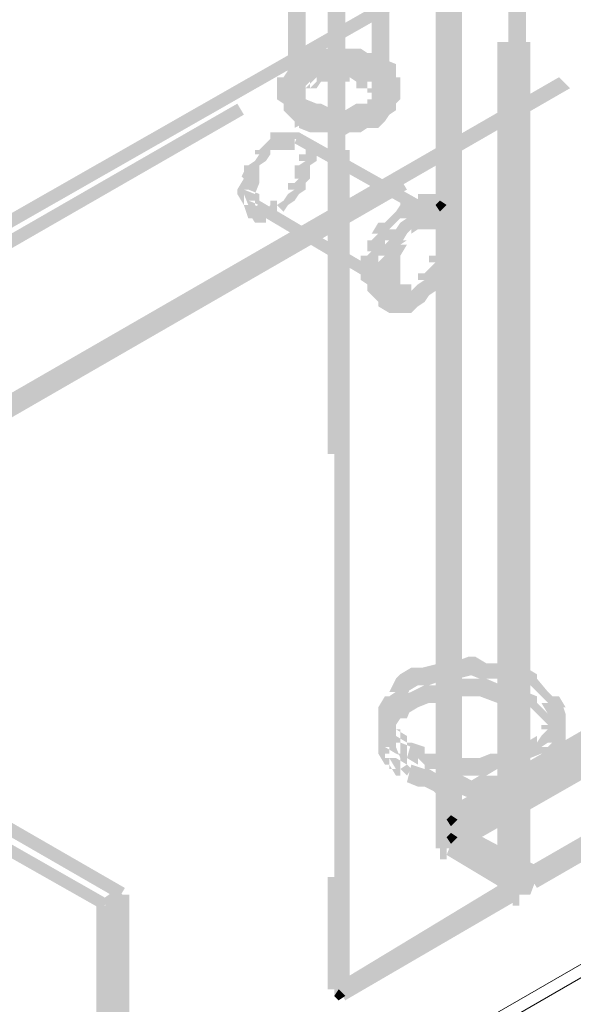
# Model space of a CAD drawing. Header units: millimetres. Extents: x -91 to 1961, y -1152 to 358.
# Tile 262 of 656: x 239.09 to 243.25, y 88.88 to 96.27. Entities that reach past the tile are written whole.
import ezdxf

# ---------------------------------------------------------------- set-up
doc = ezdxf.new("R2010")
doc.units = ezdxf.units.MM
doc.header["$MEASUREMENT"] = 0
doc.layers.get('0').update_dxf_attribs({"linetype": 'CONTINUOUS'})

msp = doc.modelspace()

# ---------------------------------------------------------------- hatches: boundary and pattern name
at = {"true_color": 0xaaaaaa}
h = msp.add_hatch(color=253, dxfattribs=at)
h.paths.add_polyline_path([(241.784, 91.0582), (241.9163, 91.0582), (241.9163, 90.8928), (241.784, 90.8928)])
h.paths.add_polyline_path([(274.6086, 122.2284), (274.741, 122.2284), (274.741, 122.1953), (274.6086, 122.1953)])
h = msp.add_hatch(color=253, dxfattribs=at)
h.paths.add_polyline_path([(267.9576, 110.0846), (262.4483, 106.908), (262.4152, 106.9907), (267.9246, 110.1673)])
h.paths.add_polyline_path([(259.7019, 105.2866), (254.1925, 102.11), (254.1594, 102.1928), (259.6522, 105.3693)])
h.paths.add_polyline_path([(251.4461, 100.5052), (245.9367, 97.3286), (245.8871, 97.461), (251.3964, 100.6376)])
h.paths.add_polyline_path([(243.2234, 95.7569), (237.714, 92.5803), (237.6313, 92.663), (243.1406, 95.8396)])
h = msp.add_hatch(color=253, dxfattribs=at)
h.paths.add_polyline_path([(236.44, 93.3414), (241.9494, 96.4849), (241.9991, 96.4021), (236.4897, 93.2586)])
h.paths.add_polyline_path([(244.7124, 98.0897), (250.2052, 101.2663), (250.2548, 101.1835), (244.7455, 98.007)])
h.paths.add_polyline_path([(252.9682, 102.838), (258.4775, 106.0146), (258.5106, 105.9319), (253.0013, 102.7553)])
h.paths.add_polyline_path([(261.224, 107.6194), (265.4594, 110.0846), (265.509, 110.0019), (261.2736, 107.5367)])
h = msp.add_hatch(color=253, dxfattribs=at)
h.paths.add_polyline_path([(265.509, 109.8695), (259.9997, 106.6433), (259.95, 106.726), (265.4594, 109.9522)])
h.paths.add_polyline_path([(257.2367, 105.0881), (251.7439, 101.9115), (251.6942, 101.9942), (257.2036, 105.1708)])
h.paths.add_polyline_path([(248.9809, 100.2901), (243.5212, 97.1136), (243.4384, 97.1963), (248.9478, 100.3729)])
h.paths.add_polyline_path([(240.7747, 95.5584), (236.4897, 93.0932), (236.44, 93.1759), (240.7251, 95.6411)])
h = msp.add_hatch(color=253, dxfattribs=at)
h.paths.add_polyline_path([(236.44, 91.902), (241.9494, 95.0786), (241.9991, 94.9958), (236.4897, 91.8193)])
h.paths.add_polyline_path([(244.7124, 96.6503), (250.2052, 99.8269), (250.2548, 99.7442), (244.7455, 96.5676)])
h.paths.add_polyline_path([(252.9682, 101.4317), (258.4279, 104.6083), (258.5106, 104.5256), (253.0013, 101.349)])
h.paths.add_polyline_path([(261.1909, 106.18), (266.6837, 109.3566), (266.7664, 109.2739), (261.2736, 106.0973)])
h = msp.add_hatch(color=253, dxfattribs=at)
h.paths.add_polyline_path([(242.2969, 90.3468), (247.8062, 93.5234), (247.8393, 93.4406), (242.3299, 90.2641)])
h.paths.add_polyline_path([(250.5526, 95.0786), (256.062, 98.2551), (256.0951, 98.1724), (250.6023, 94.9958)])
h.paths.add_polyline_path([(258.8084, 99.8765), (264.3178, 103.0531), (264.3675, 102.9207), (258.8581, 99.7442)])
h.paths.add_polyline_path([(267.0311, 104.6083), (272.16, 107.5863), (272.1931, 107.4871), (267.1139, 104.5256)])
h = msp.add_hatch(color=253, dxfattribs=at)
h.paths.add_polyline_path([(272.2758, 107.2885), (266.7664, 104.112), (266.7333, 104.1947), (272.2427, 107.3713)])
h.paths.add_polyline_path([(264.02, 102.4906), (258.5106, 99.314), (258.4775, 99.4133), (263.9704, 102.5898)])
h.paths.add_polyline_path([(255.7642, 97.7588), (250.2548, 94.5822), (250.2052, 94.6649), (255.7146, 97.8415)])
h.paths.add_polyline_path([(247.5084, 92.9608), (242.4127, 90.049), (242.3796, 90.1317), (247.4588, 93.0601)])
h = msp.add_hatch(color=253, dxfattribs=at)
h.paths.add_polyline_path([(272.8383, 107.0238), (267.3289, 103.8472), (267.2793, 103.93), (272.7887, 107.1065)])
h.paths.add_polyline_path([(264.566, 102.2424), (259.0732, 99.0658), (259.0235, 99.1485), (264.5329, 102.3251)])
h.paths.add_polyline_path([(256.3102, 97.4941), (250.8008, 94.3175), (250.7677, 94.4002), (256.2771, 97.5768)])
h.paths.add_polyline_path([(248.0544, 92.7623), (242.9752, 89.8339), (242.9256, 89.9166), (248.0048, 92.845)])
h = msp.add_hatch(color=253, dxfattribs=at)
h.paths.add_polyline_path([(242.9256, 89.8339), (248.4349, 93.0105), (248.4846, 92.9278), (242.9752, 89.7512)])
h.paths.add_polyline_path([(251.1813, 94.5822), (256.6907, 97.7588), (256.7404, 97.6761), (251.231, 94.4995)])
h.paths.add_polyline_path([(259.4537, 99.3636), (264.9465, 102.5402), (264.9962, 102.4079), (259.4868, 99.2313)])
h.paths.add_polyline_path([(267.6598, 104.112), (272.7887, 107.0734), (272.8383, 106.9907), (267.7426, 104.0292)])
h = msp.add_hatch(color=253, dxfattribs=at)
h.paths.add_polyline_path([(242.2141, 90.0821), (242.2141, 96.4352), (242.3299, 96.4352), (242.3299, 90.0821)])
h.paths.add_polyline_path([(242.2141, 99.6118), (242.2141, 100.5052), (242.3299, 100.5052), (242.3299, 99.6118)])
h = msp.add_hatch(color=253, dxfattribs=at)
h.paths.add_polyline_path([(242.2969, 90.0821), (242.2969, 96.4352), (242.4127, 96.4352), (242.4127, 90.0821)])
h.paths.add_polyline_path([(242.2969, 99.6118), (242.2969, 100.5052), (242.4127, 100.5052), (242.4127, 99.6118)])
h = msp.add_hatch(color=253, dxfattribs=at)
h.paths.add_polyline_path([(242.2472, 90.049), (242.2472, 96.4021), (242.3796, 96.4021), (242.3796, 90.049)])
h.paths.add_polyline_path([(242.2472, 99.5787), (242.2472, 100.4225), (242.3796, 100.4225), (242.3796, 99.5787)])
h = msp.add_hatch(color=253, dxfattribs=at)
h.paths.add_polyline_path([(242.4127, 100.4721), (242.4127, 94.119), (242.2969, 94.119), (242.2969, 100.4721)])
h.paths.add_polyline_path([(242.4127, 90.9424), (242.4127, 90.0821), (242.2969, 90.0821), (242.2969, 90.9424)])
h = msp.add_hatch(color=253, dxfattribs=at)
h.paths.add_polyline_path([(242.6774, 89.7512), (242.6774, 96.1043), (242.7932, 96.1043), (242.7932, 89.7512)])
h.paths.add_polyline_path([(242.6774, 99.2809), (242.6774, 100.1247), (242.7932, 100.1247), (242.7932, 99.2809)])
h = msp.add_hatch(color=253, dxfattribs=at)
h.paths.add_polyline_path([(242.7105, 89.7512), (242.7105, 96.1043), (242.8428, 96.1043), (242.8428, 89.7512)])
h.paths.add_polyline_path([(242.7105, 99.2809), (242.7105, 100.1743), (242.8428, 100.1743), (242.8428, 99.2809)])
h = msp.add_hatch(color=253, dxfattribs=at)
h.paths.add_polyline_path([(242.7932, 89.7512), (242.7932, 96.1043), (242.9256, 96.1043), (242.9256, 89.7512)])
h.paths.add_polyline_path([(242.7932, 99.2809), (242.7932, 100.1743), (242.9256, 100.1743), (242.9256, 99.2809)])
h = msp.add_hatch(color=253, dxfattribs=at)
h.paths.add_polyline_path([(242.8925, 100.0751), (242.8925, 93.7219), (242.7601, 93.7219), (242.7601, 100.0751)])
h.paths.add_polyline_path([(242.8925, 90.5453), (242.8925, 89.7015), (242.7601, 89.7015), (242.7601, 90.5453)])
h = msp.add_hatch(color=253, dxfattribs=at)
h.paths.add_polyline_path([(241.5358, 99.3636), (241.5358, 93.0105), (241.4034, 93.0105), (241.4034, 99.3636)])
h.paths.add_polyline_path([(241.5358, 89.8339), (241.5358, 88.9901), (241.4034, 88.9901), (241.4034, 89.8339)])
h = msp.add_hatch(color=253, dxfattribs=at)
h.paths.add_polyline_path([(241.4531, 88.9405), (241.4531, 95.2936), (241.5689, 95.2936), (241.5689, 88.9405)])
h.paths.add_polyline_path([(241.4531, 98.4702), (241.4531, 99.314), (241.5689, 99.314), (241.5689, 98.4702)])
for points in [[(241.1056, 96.9481), (241.1056, 95.7238), (241.238, 95.7238), (241.238, 96.9481)], [(241.7343, 96.9481), (241.7343, 95.7238), (241.8667, 95.7238), (241.8667, 96.9481)], [(241.0229, 95.8065), (241.0229, 95.7238), (241.1553, 95.7238), (241.1553, 95.8065)], [(241.1553, 95.8065), (241.1553, 95.7569), (241.1056, 95.7569), (241.1553, 95.7238), (241.1884, 95.7238), (241.1884, 95.6742), (241.1553, 95.6742), (241.1884, 95.6411), (241.1553, 95.6742), (241.1884, 95.6742), (241.238, 95.6742), (241.3207, 95.6411), (241.2711, 95.6411), (241.3207, 95.6411), (241.3538, 95.6411), (241.4531, 95.5914), (241.4034, 95.5914), (241.4531, 95.5914), (241.5358, 95.5914), (241.6185, 95.6411), (241.6516, 95.6411), (241.6516, 95.5914), (241.7012, 95.6411), (241.7012, 95.6742), (241.784, 95.6742), (241.784, 95.6411), (241.8336, 95.6742), (241.784, 95.6742), (241.784, 95.7238), (241.8336, 95.7238), (241.8667, 95.7569), (241.8336, 95.7569), (241.8336, 95.8065), (241.9494, 95.8065), (241.9494, 95.7569), (241.9163, 95.7238), (241.8667, 95.6742), (241.9163, 95.7238), (241.9163, 95.6742), (241.8667, 95.6411), (241.8336, 95.5914), (241.784, 95.5584), (241.7012, 95.5584), (241.7343, 95.5914), (241.7012, 95.5584), (241.6516, 95.5087), (241.6185, 95.5087), (241.6516, 95.5087), (241.5689, 95.4591), (241.5358, 95.4591), (241.4531, 95.4591), (241.4034, 95.4591), (241.4034, 95.4756), (241.3207, 95.5087), (241.2711, 95.5087), (241.1884, 95.5584), (241.1553, 95.5584), (241.1553, 95.5914), (241.1056, 95.6411), (241.0726, 95.6742), (241.0726, 95.7238), (241.1056, 95.6742), (241.0726, 95.7238), (241.0229, 95.7569), (241.0229, 95.8065)], [(241.8336, 95.8065), (241.8336, 95.7238), (241.9494, 95.7238), (241.9494, 95.8065)], [(241.1553, 95.7238), (241.1553, 95.6742), (241.1056, 95.6742), (241.1553, 95.6411), (241.1884, 95.6411), (241.1884, 95.5914), (241.1553, 95.5914), (241.1884, 95.5584), (241.1553, 95.5914), (241.1884, 95.5914), (241.238, 95.5914), (241.3207, 95.5584), (241.2711, 95.5584), (241.3207, 95.5584), (241.4034, 95.5584), (241.4531, 95.5087), (241.4862, 95.4591), (241.4531, 95.5087), (241.5358, 95.5584), (241.6185, 95.5584), (241.6516, 95.5584), (241.6516, 95.5087), (241.7012, 95.5584), (241.7012, 95.5914), (241.784, 95.5914), (241.784, 95.5584), (241.8336, 95.5914), (241.784, 95.5914), (241.784, 95.6411), (241.8336, 95.6411), (241.8667, 95.6742), (241.8336, 95.6742), (241.8336, 95.7238), (241.9494, 95.7238), (241.9494, 95.6742), (241.9163, 95.6411), (241.8667, 95.5914), (241.9163, 95.6411), (241.9163, 95.5914), (241.8667, 95.5584), (241.8336, 95.5087), (241.784, 95.4591), (241.7012, 95.4591), (241.7343, 95.5087), (241.7012, 95.4591), (241.6516, 95.426), (241.6185, 95.426), (241.5358, 95.426), (241.5689, 95.426), (241.4862, 95.3764), (241.4531, 95.426), (241.4034, 95.4591), (241.4034, 95.426), (241.3207, 95.426), (241.2711, 95.426), (241.1884, 95.4591), (241.1884, 95.4756), (241.1553, 95.4591), (241.1553, 95.5087), (241.1056, 95.5584), (241.0726, 95.5914), (241.0726, 95.6411), (241.1056, 95.5914), (241.0726, 95.6411), (241.0229, 95.6742), (241.0229, 95.7238)], [(242.2141, 94.7477), (241.1553, 95.3433), (241.1884, 95.426), (242.2472, 94.8304)], [(242.2141, 94.8304), (242.1645, 94.8304), (242.1314, 94.8304), (242.0818, 94.8304), (242.1314, 94.88), (242.0818, 94.8304), (242.0321, 94.7808), (241.9494, 94.7808), (241.9991, 94.8304), (241.9494, 94.7808), (241.9163, 94.7477), (241.8667, 94.698), (241.9163, 94.698), (241.8667, 94.6153), (241.8336, 94.6153), (241.784, 94.5822), (241.8336, 94.6153), (241.8336, 94.5326), (241.784, 94.4995), (241.7343, 94.4499), (241.784, 94.4995), (241.784, 94.4002), (241.784, 94.3671), (241.784, 94.3175), (241.7343, 94.3175), (241.784, 94.2844), (241.8336, 94.2844), (241.8336, 94.2348), (241.784, 94.2348), (241.8336, 94.2017), (241.784, 94.1521), (241.7343, 94.2017), (241.7012, 94.2348), (241.7012, 94.2844), (241.7343, 94.2348), (241.7012, 94.2844), (241.6516, 94.3175), (241.6516, 94.3671), (241.6516, 94.4002), (241.6516, 94.4995), (241.7012, 94.4995), (241.7343, 94.5326), (241.7012, 94.5326), (241.7012, 94.6153), (241.7343, 94.6153), (241.784, 94.6649), (241.7343, 94.6649), (241.784, 94.7477), (241.8336, 94.7477), (241.8667, 94.7808), (241.9163, 94.8304), (241.9494, 94.88), (241.9494, 94.9131), (242.0321, 94.9131), (242.0321, 94.88), (242.0818, 94.9131), (242.0818, 94.9627), (242.1314, 94.9627), (242.1645, 94.9627), (242.2141, 94.9627)], [(241.9163, 94.2017), (240.8575, 94.8304), (240.8906, 94.9131), (241.9494, 94.2844)], [(242.2472, 94.7808), (242.2141, 94.7808), (242.1645, 94.7808), (242.1314, 94.7808), (242.1645, 94.8304), (242.1314, 94.7808), (242.0818, 94.7477), (242.0321, 94.7477), (242.0818, 94.7808), (242.0321, 94.7477), (241.9991, 94.698), (241.9494, 94.6649), (241.9991, 94.6649), (241.9494, 94.5822), (241.9163, 94.5822), (241.8667, 94.5326), (241.9163, 94.5822), (241.9163, 94.4995), (241.8667, 94.4499), (241.8336, 94.4002), (241.8667, 94.4499), (241.8667, 94.3671), (241.8667, 94.3175), (241.8667, 94.2844), (241.8336, 94.2844), (241.8667, 94.2348), (241.9163, 94.2348), (241.9163, 94.2017), (241.8667, 94.2017), (241.9163, 94.1521), (241.8667, 94.119), (241.8336, 94.1521), (241.784, 94.2017), (241.784, 94.2348), (241.8336, 94.2017), (241.784, 94.2348), (241.7343, 94.2844), (241.7343, 94.3175), (241.7343, 94.3671), (241.7343, 94.4499), (241.784, 94.4499), (241.8336, 94.4995), (241.784, 94.4995), (241.784, 94.5822), (241.8336, 94.5822), (241.8667, 94.6153), (241.8336, 94.6153), (241.8667, 94.698), (241.9163, 94.698), (241.9494, 94.7477), (241.9991, 94.7808), (242.0321, 94.8304), (242.0321, 94.88), (242.0818, 94.88), (242.0818, 94.8304), (242.1314, 94.88), (242.1314, 94.9131), (242.1645, 94.9131), (242.2141, 94.9131), (242.2472, 94.9131)], [(242.2472, 94.9131), (242.2969, 94.88), (242.2472, 94.8304), (242.2141, 94.88)], [(241.8336, 94.2348), (241.9163, 94.2017), (241.8667, 94.0693), (241.784, 94.119)], [(243.0579, 91.0582), (243.0579, 91.1078), (243.0579, 91.0582), (243.0083, 91.1409), (243.0579, 91.1409), (243.0083, 91.1906), (242.9256, 91.2733), (242.9256, 91.2237), (242.8428, 91.2733), (242.7601, 91.2733), (242.6774, 91.3229), (242.545, 91.3229), (242.4623, 91.356), (242.5119, 91.356), (242.3796, 91.3229), (242.3299, 91.3229), (242.2472, 91.3229), (242.2969, 91.3229), (242.1645, 91.2733), (242.1314, 91.2733), (242.0321, 91.2733), (242.0818, 91.2733), (241.9991, 91.2237), (242.0321, 91.2733), (241.9991, 91.1906), (241.9494, 91.1906), (241.9163, 91.1409), (241.9494, 91.1409), (241.9163, 91.0582), (241.9163, 91.1078), (241.9163, 91.0582), (241.784, 91.0582), (241.784, 91.1078), (241.8336, 91.1906), (241.8667, 91.1906), (241.9163, 91.2237), (241.8667, 91.2237), (241.9163, 91.3229), (241.9494, 91.356), (242.0321, 91.4056), (242.1314, 91.4056), (242.1149, 91.4056), (242.2472, 91.4387), (242.3299, 91.4387), (242.4623, 91.4884), (242.5119, 91.4884), (242.5947, 91.4387), (242.545, 91.4387), (242.6774, 91.4387), (242.7105, 91.4387), (242.7932, 91.4056), (242.7601, 91.4056), (242.8428, 91.4056), (242.8925, 91.4056), (242.9752, 91.356), (242.9752, 91.3229), (243.0579, 91.2237), (243.091, 91.1906), (243.1406, 91.1906), (243.1903, 91.1078), (243.1737, 91.1078), (243.1903, 91.0582)], [(244.4477, 91.4056), (242.3796, 90.2144), (242.3299, 90.2971), (244.4146, 91.4884)], [(242.3796, 90.2144), (244.5304, 91.4884), (244.58, 91.4056), (242.4127, 90.1317)], [(243.0579, 90.8928), (243.0579, 90.9755), (243.091, 90.9424), (243.0579, 90.9755), (243.0083, 91.0251), (242.9256, 91.1078), (242.9256, 91.0582), (242.8428, 91.1078), (242.7601, 91.1409), (242.6774, 91.1409), (242.545, 91.1906), (242.4623, 91.1906), (242.3299, 91.1906), (242.3796, 91.1906), (242.2969, 91.1409), (242.2472, 91.1409), (242.1314, 91.1409), (242.1645, 91.1409), (242.0818, 91.1078), (241.9991, 91.0582), (242.0321, 91.1078), (241.9991, 91.0251), (241.9494, 91.0251), (241.9163, 90.9755), (241.8667, 90.9424), (241.9163, 90.9755), (241.9163, 90.8928), (241.784, 90.8928), (241.784, 90.9755), (241.8336, 90.9755), (241.8667, 91.0251), (241.9163, 91.0582), (241.8667, 91.0582), (241.9163, 91.1409), (241.9494, 91.1906), (242.0321, 91.2237), (242.1314, 91.2733), (242.1149, 91.2733), (242.2472, 91.2733), (242.3299, 91.3229), (242.4623, 91.3229), (242.545, 91.3229), (242.5947, 91.3229), (242.7105, 91.2733), (242.6774, 91.2733), (242.7601, 91.2733), (242.7932, 91.2733), (242.8925, 91.2237), (242.9752, 91.1906), (242.9752, 91.1409), (243.0579, 91.0582), (243.091, 91.0251), (243.1406, 90.9755), (243.1903, 90.9755), (243.1903, 90.8928)], [(242.0321, 90.8431), (242.1314, 90.81), (242.1314, 90.7604), (242.1645, 90.7273), (242.1314, 90.7604), (242.2141, 90.7604), (242.2969, 90.7604), (242.3299, 90.7604), (242.4127, 90.7273), (242.3796, 90.7273), (242.4623, 90.7273), (242.545, 90.7273), (242.6278, 90.7604), (242.7105, 90.7604), (242.7601, 90.7604), (242.8428, 90.81), (242.8428, 90.7604), (242.8925, 90.81), (242.8925, 90.8431), (242.9752, 90.8928), (242.9752, 90.8431), (243.0083, 90.8928), (243.0579, 90.9424), (243.0083, 90.9424), (243.0083, 90.9755), (243.0579, 90.9755), (243.091, 91.0251), (243.0579, 91.0251), (243.0579, 91.0582), (243.1903, 91.0582), (243.1903, 91.0251), (243.1406, 90.9755), (243.091, 90.9424), (243.1406, 90.9755), (243.1406, 90.9424), (243.091, 90.8928), (243.0579, 90.8431), (243.0083, 90.81), (243.0083, 90.7604), (242.9256, 90.7273), (242.9256, 90.7604), (242.8925, 90.7273), (242.8925, 90.6777), (242.7932, 90.6446), (242.7601, 90.6446), (242.7105, 90.6446), (242.6278, 90.6446), (242.6774, 90.6446), (242.5947, 90.595), (242.545, 90.595), (242.4623, 90.595), (242.3796, 90.595), (242.2969, 90.6446), (242.2141, 90.6446), (242.1314, 90.6446), (242.1314, 90.6777), (242.0818, 90.7273), (242.0818, 90.6777), (241.9991, 90.7273)], [(242.0321, 90.6777), (242.1314, 90.6446), (242.0818, 90.6446), (242.1314, 90.6446), (242.1645, 90.6446), (242.2472, 90.595), (242.2141, 90.595), (242.2969, 90.595), (242.3796, 90.595), (242.4127, 90.595), (242.5119, 90.5453), (242.4623, 90.5453), (242.545, 90.595), (242.6278, 90.595), (242.7105, 90.595), (242.7105, 90.5453), (242.7601, 90.595), (242.7601, 90.6446), (242.8428, 90.6446), (242.8428, 90.595), (242.8925, 90.6446), (242.8925, 90.6777), (242.9752, 90.7273), (242.9752, 90.6777), (243.0083, 90.7273), (243.0579, 90.7604), (243.0083, 90.7604), (243.0083, 90.81), (243.0579, 90.81), (243.091, 90.8431), (243.0579, 90.8431), (243.0579, 90.8928), (243.1903, 90.8928), (243.1903, 90.8431), (243.1406, 90.81), (243.091, 90.7604), (243.1406, 90.81), (243.1406, 90.7604), (243.091, 90.7273), (243.0579, 90.6777), (243.0083, 90.6446), (243.0083, 90.595), (242.9256, 90.5453), (242.9256, 90.595), (242.8925, 90.5453), (242.8428, 90.5122), (242.7601, 90.5122), (242.7932, 90.5453), (242.7601, 90.5122), (242.7105, 90.4626), (242.6278, 90.4626), (242.545, 90.4626), (242.5947, 90.4626), (242.5119, 90.4295), (242.4623, 90.4295), (242.3796, 90.4626), (242.3796, 90.4791), (242.2969, 90.4626), (242.2141, 90.4626), (242.1976, 90.4791), (242.1314, 90.5122), (242.1149, 90.5122), (242.0818, 90.5122), (241.9991, 90.5453)], [(242.3299, 90.2971), (242.3796, 90.2641), (242.3299, 90.2144), (242.2969, 90.2641)], [(242.3299, 90.2971), (242.3796, 90.2641), (242.3299, 90.2144), (242.2969, 90.2641)], [(242.9256, 89.7843), (242.3796, 90.0821), (242.4127, 90.2144), (242.9752, 89.9166)], [(242.3299, 90.0821), (242.2969, 90.1317), (242.3299, 90.1648), (242.3796, 90.1317)], [(242.2969, 90.1317), (242.2969, 90.0821), (242.4127, 90.0821), (242.4127, 90.1317)], [(242.7105, 89.7512), (242.2969, 89.9993), (242.3299, 90.0821), (242.7601, 89.8339)], [(242.3796, 90.1317), (242.8428, 89.8835), (242.7932, 89.7512), (242.3299, 89.9993)], [(242.4127, 90.1317), (242.9752, 89.8339), (242.9256, 89.7015), (242.3796, 89.9993)], [(242.8925, 89.8835), (242.8925, 89.7843), (243.0083, 89.7843), (243.0083, 89.8835)], [(241.4531, 89.0232), (242.7105, 89.7843), (242.7601, 89.7015), (241.4862, 88.9405)], [(242.7105, 89.7843), (242.7105, 89.6685), (242.7601, 89.6685), (242.7601, 89.7843)], [(239.7159, 89.6685), (239.8317, 89.7512), (239.8813, 89.6685), (239.749, 89.5857)], [(239.7986, 89.7015), (239.7986, 87.2529), (239.9144, 87.2529), (239.9144, 89.7015)], [(242.8428, 89.6685), (241.5358, 88.9074), (241.4862, 88.9901), (242.7932, 89.7512)], [(239.6663, 89.6188), (239.6663, 87.1702), (239.7986, 87.1702), (239.7986, 89.6188)], [(241.4862, 88.9901), (241.5358, 88.9405), (241.4862, 88.9074), (241.4531, 88.9405)]]:
    msp.add_hatch(color=253, dxfattribs=at).paths.add_polyline_path(points)
h = msp.add_hatch(color=253, dxfattribs=at)
h.paths.add_polyline_path([(239.8317, 89.6685), (234.3223, 92.845), (234.372, 92.9278), (239.8813, 89.7512)])
h.paths.add_polyline_path([(231.5759, 94.4002), (228.9122, 95.972), (228.9453, 96.0547), (231.6255, 94.4995)])
h = msp.add_hatch(color=253, dxfattribs=at)
h.paths.add_polyline_path([(241.7343, 95.8892), (241.7012, 95.8892), (241.7012, 95.9389), (241.6516, 95.972), (241.6516, 95.9389), (241.6185, 95.9389), (241.5689, 95.9389), (241.5358, 95.9389), (241.4531, 95.9389), (241.4034, 95.9389), (241.3538, 95.9389), (241.3207, 95.9389), (241.2711, 95.9389), (241.3207, 95.972), (241.2711, 95.9389), (241.238, 95.8892), (241.1884, 95.8892), (241.238, 95.9389), (241.1884, 95.8892), (241.1553, 95.8396), (241.1056, 95.8396), (241.1884, 95.9389), (241.1884, 95.8892), (241.1553, 95.8396), (241.1056, 95.8065), (241.0726, 95.8396), (241.1056, 95.8892), (241.0726, 95.8892), (241.0726, 95.9389), (241.1056, 95.972), (241.1553, 95.972), (241.1553, 95.9389), (241.1884, 95.972), (241.1884, 96.0216), (241.238, 96.0216), (241.238, 95.972), (241.2711, 96.0216), (241.2711, 96.0547), (241.3207, 96.0547), (241.3538, 96.0547), (241.4034, 96.0547), (241.4531, 96.0547), (241.5358, 96.0547), (241.5689, 96.0547), (241.6185, 96.0547), (241.6516, 96.0547), (241.7012, 96.0216), (241.7343, 95.972), (241.7012, 96.0216), (241.7343, 96.0216)])
h.paths.add_polyline_path([(241.1553, 95.8396), (241.1553, 95.8065), (241.0229, 95.8065), (241.0229, 95.8396)])
h = msp.add_hatch(color=253, dxfattribs=at)
h.paths.add_polyline_path([(228.9122, 95.9389), (234.4216, 92.7127), (234.372, 92.6299), (228.8626, 95.8396)])
h.paths.add_polyline_path([(237.168, 91.1409), (239.749, 89.6685), (239.7159, 89.5857), (237.1184, 91.0582)])
h = msp.add_hatch(color=253, dxfattribs=at)
h.paths.add_polyline_path([(241.7343, 95.8065), (241.7012, 95.8065), (241.7012, 95.8396), (241.6516, 95.8892), (241.6516, 95.8396), (241.6185, 95.8396), (241.5689, 95.8396), (241.5358, 95.8396), (241.4531, 95.8396), (241.4034, 95.8396), (241.3538, 95.8396), (241.3207, 95.8396), (241.2711, 95.8396), (241.3207, 95.8892), (241.2711, 95.8396), (241.238, 95.8065), (241.1884, 95.8065), (241.238, 95.8396), (241.1884, 95.8065), (241.1553, 95.7569), (241.1056, 95.7569), (241.1884, 95.8396), (241.1884, 95.8065), (241.1553, 95.7569), (241.1056, 95.7238), (241.0726, 95.7569), (241.1056, 95.8065), (241.0726, 95.8065), (241.0726, 95.8396), (241.1056, 95.8892), (241.1553, 95.8892), (241.1553, 95.8396), (241.1884, 95.8892), (241.1884, 95.9389), (241.238, 95.9389), (241.238, 95.8892), (241.2711, 95.9389), (241.2711, 95.972), (241.3207, 95.972), (241.3538, 95.972), (241.4034, 95.972), (241.4531, 95.972), (241.5358, 95.972), (241.5689, 95.972), (241.6185, 95.972), (241.6516, 95.972), (241.7012, 95.9389), (241.7343, 95.8892), (241.7012, 95.9389), (241.7343, 95.9389)])
h.paths.add_polyline_path([(241.1553, 95.7569), (241.1553, 95.7238), (241.0229, 95.7238), (241.0229, 95.7569)])
h = msp.add_hatch(color=253, dxfattribs=at)
h.paths.add_polyline_path([(241.7012, 95.7569), (241.6516, 95.7569), (241.6185, 95.7569), (241.6185, 95.8065), (241.5689, 95.8396), (241.5689, 95.8065), (241.5358, 95.8065), (241.4862, 95.8065), (241.4531, 95.8065), (241.4034, 95.8065), (241.4034, 95.9389), (241.4531, 95.9389), (241.4862, 95.9389), (241.5358, 95.9389), (241.5689, 95.9389), (241.6185, 95.8892), (241.6516, 95.8396), (241.6185, 95.8892), (241.6516, 95.8892), (241.7012, 95.8892)])
h.paths.add_polyline_path([(241.4034, 95.8065), (241.3538, 95.8065), (241.4034, 95.8396), (241.3538, 95.8065), (241.3207, 95.7569), (241.2711, 95.7569), (241.238, 95.7569), (241.3207, 95.8396), (241.3207, 95.8065), (241.238, 95.7238), (241.1884, 95.7238), (241.2711, 95.8065), (241.2711, 95.7569), (241.1884, 95.6742), (241.1553, 95.6742), (241.238, 95.7569), (241.238, 95.7238), (241.1056, 95.7238), (241.1056, 95.7569), (241.1553, 95.8065), (241.1884, 95.8065), (241.1553, 95.7569), (241.1553, 95.8065), (241.1884, 95.8396), (241.238, 95.8396), (241.1884, 95.8065), (241.1884, 95.8396), (241.238, 95.8892), (241.2711, 95.8892), (241.3207, 95.8892), (241.3207, 95.8396), (241.3538, 95.8892), (241.3538, 95.9389), (241.4034, 95.9389)])
h = msp.add_hatch(color=253, dxfattribs=at)
h.paths.add_polyline_path([(241.8336, 95.8065), (241.8336, 95.8396), (241.9494, 95.8396), (241.9494, 95.8065)])
h.paths.add_polyline_path([(241.8667, 95.7569), (241.8336, 95.7569), (241.784, 95.8396), (241.784, 95.8892), (241.9163, 95.8892), (241.9163, 95.8396), (241.8336, 95.8892), (241.8667, 95.8892)])
h.paths.add_polyline_path([(241.784, 95.8892), (241.784, 95.9389), (241.8336, 95.8396), (241.784, 95.8396), (241.784, 95.972), (241.8336, 95.972), (241.9163, 95.9389), (241.9163, 95.8892)])
h.paths.add_polyline_path([(241.784, 95.8892), (241.7343, 95.9389), (241.784, 95.972), (241.8336, 95.9389)])
h = msp.add_hatch(color=253, dxfattribs=at)
h.paths.add_polyline_path([(241.7343, 95.7238), (241.7343, 95.7569), (241.784, 95.6742), (241.7343, 95.6742), (241.7343, 95.8065), (241.784, 95.8065), (241.8667, 95.7569), (241.8667, 95.7238)])
h.paths.add_polyline_path([(241.7012, 95.7569), (241.7012, 95.8065), (241.8336, 95.8065), (241.8336, 95.7569)])
h.paths.add_polyline_path([(241.7343, 95.7238), (241.7012, 95.7238), (241.7012, 95.8396), (241.7343, 95.8396)])
h.paths.add_polyline_path([(241.6516, 95.8065), (241.6516, 95.8396), (241.784, 95.8396), (241.784, 95.8065)])
h = msp.add_hatch(color=253, dxfattribs=at)
h.paths.add_polyline_path([(241.8336, 95.7238), (241.8336, 95.7569), (241.9494, 95.7569), (241.9494, 95.7238)])
h.paths.add_polyline_path([(241.8667, 95.7238), (241.8336, 95.7569), (241.8667, 95.8065), (241.9163, 95.7569)])
h.paths.add_polyline_path([(241.784, 95.8065), (241.784, 95.8396), (241.8336, 95.7569), (241.784, 95.7569), (241.784, 95.8892), (241.8336, 95.8892), (241.9163, 95.8396), (241.9163, 95.8065)])
h.paths.add_polyline_path([(241.784, 95.8065), (241.7343, 95.8396), (241.784, 95.8892), (241.8336, 95.8396)])
h = msp.add_hatch(color=253, dxfattribs=at)
h.paths.add_polyline_path([(241.238, 95.7238), (241.238, 95.6742), (241.1884, 95.6742), (241.238, 95.6411), (241.1884, 95.5914), (241.1553, 95.6411), (241.1056, 95.6742), (241.1056, 95.7238)])
h.paths.add_polyline_path([(241.238, 95.6411), (241.2711, 95.5914), (241.238, 95.6411), (241.2711, 95.6411), (241.3207, 95.5914), (241.3538, 95.5584), (241.3207, 95.5914), (241.3538, 95.5914), (241.4034, 95.5914), (241.4531, 95.5914), (241.5358, 95.5914), (241.5689, 95.5914), (241.6185, 95.5914), (241.6185, 95.5584), (241.6516, 95.5914), (241.6516, 95.6411), (241.7012, 95.6411), (241.7012, 95.5914), (241.7343, 95.6411), (241.784, 95.5914), (241.7343, 95.5584), (241.7012, 95.5087), (241.6516, 95.5087), (241.7012, 95.5584), (241.6516, 95.5087), (241.6185, 95.4591), (241.5689, 95.4591), (241.5358, 95.4591), (241.4531, 95.4591), (241.4034, 95.4591), (241.3538, 95.4591), (241.3207, 95.4591), (241.3207, 95.5087), (241.2711, 95.5584), (241.2711, 95.5087), (241.238, 95.5087), (241.238, 95.5584), (241.1884, 95.5914)])
h.paths.add_polyline_path([(241.7343, 95.6411), (241.784, 95.6742), (241.7343, 95.6742), (241.7343, 95.7238), (241.8667, 95.7238), (241.8667, 95.6742), (241.8336, 95.6411), (241.784, 95.5914)])
h = msp.add_hatch(color=253, dxfattribs=at)
h.paths.add_polyline_path([(241.1553, 95.2936), (241.1056, 95.2936), (241.1056, 95.426), (241.1553, 95.426)])
h.paths.add_polyline_path([(241.1056, 95.2936), (241.0726, 95.2936), (241.0229, 95.2936), (240.9733, 95.2936), (241.0229, 95.3433), (240.9733, 95.2936), (240.9402, 95.2606), (240.9733, 95.2936), (240.9733, 95.2606), (240.9402, 95.2109), (240.8906, 95.1778), (240.8575, 95.1282), (240.8906, 95.1778), (240.8906, 95.1282), (240.8906, 95.0786), (240.8906, 95.0455), (240.8575, 94.9627), (240.8575, 94.9958), (240.8575, 94.9627), (240.7747, 94.9958), (240.8078, 94.9958), (240.8906, 94.9627), (240.8906, 94.9131), (240.8906, 94.88), (240.8078, 94.9131), (240.8575, 94.9131), (240.8575, 94.7808), (240.8078, 94.7808), (240.7747, 94.88), (240.7747, 94.9131), (240.7747, 94.9627), (240.8078, 94.88), (240.7747, 94.88), (240.7251, 94.9627), (240.7251, 94.9958), (240.7747, 95.0786), (240.7582, 95.0951), (240.7747, 95.1282), (240.7747, 95.1778), (240.8078, 95.1778), (240.8575, 95.2109), (240.8906, 95.2606), (240.8575, 95.2606), (240.8575, 95.2936), (240.8906, 95.2936), (240.9402, 95.3433), (240.9733, 95.3764), (240.9733, 95.426), (241.0229, 95.426), (241.0726, 95.426), (241.1056, 95.426)])
h = msp.add_hatch(color=253, dxfattribs=at)
h.paths.add_polyline_path([(241.1884, 95.2606), (241.1884, 95.2936), (241.3207, 95.2936), (241.3207, 95.2606)])
h.paths.add_polyline_path([(241.238, 95.2109), (241.1884, 95.2109), (241.1884, 95.3433), (241.238, 95.3433)])
h.paths.add_polyline_path([(241.1553, 95.2936), (241.1553, 95.3433), (241.2711, 95.3433), (241.2711, 95.2936)])
h.paths.add_polyline_path([(241.1553, 95.3433), (241.1553, 95.3764), (241.2711, 95.3764), (241.2711, 95.3433)])
h.paths.add_polyline_path([(241.1884, 95.2936), (241.1553, 95.2936), (241.1553, 95.426), (241.1884, 95.426)])
h = msp.add_hatch(color=253, dxfattribs=at)
h.paths.add_polyline_path([(240.9402, 94.88), (240.9402, 94.8304), (240.8575, 94.88), (240.8906, 94.88), (240.9402, 94.88), (240.9402, 94.7477), (240.8906, 94.7477), (240.8575, 94.7477), (240.8078, 94.8304), (240.8078, 94.88)])
h.paths.add_polyline_path([(240.9402, 94.8304), (240.9733, 94.88), (240.9733, 94.9131), (241.0229, 94.9131), (241.0229, 94.7808), (240.9733, 94.7808), (241.0229, 94.8304), (240.9733, 94.7808)])
h.paths.add_polyline_path([(241.0229, 94.88), (241.0726, 94.9131), (241.1056, 94.9627), (241.1553, 94.9131), (241.1056, 94.88), (241.0726, 94.8304)])
h.paths.add_polyline_path([(241.1056, 94.9627), (241.1553, 94.9958), (241.1056, 94.9958), (241.1056, 95.0455), (241.1553, 95.0455), (241.1884, 95.0786), (241.1553, 95.0786), (241.1553, 95.1282), (241.2711, 95.1282), (241.2711, 95.0786), (241.238, 95.0455), (241.1884, 94.9958), (241.238, 95.0455), (241.238, 94.9958), (241.1884, 94.9627), (241.1553, 94.9131)])
h.paths.add_polyline_path([(241.1553, 95.1282), (241.1553, 95.1778), (241.1884, 95.1778), (241.238, 95.2109), (241.1884, 95.2109), (241.1884, 95.2606), (241.3207, 95.2606), (241.3207, 95.2109), (241.2711, 95.1778), (241.238, 95.1282), (241.2711, 95.1778), (241.2711, 95.1282)])
h = msp.add_hatch(color=253, dxfattribs=at)
h.paths.add_polyline_path([(242.2472, 94.698), (242.2472, 94.7477), (242.3796, 94.7477), (242.3796, 94.698)])
h.paths.add_polyline_path([(242.2472, 94.7477), (242.2472, 94.7808), (242.2969, 94.698), (242.2472, 94.698), (242.2472, 94.8304), (242.2969, 94.8304), (242.3796, 94.7808), (242.3796, 94.7477)])
h.paths.add_polyline_path([(242.2141, 94.7808), (242.2141, 94.8304), (242.3299, 94.8304), (242.3299, 94.7808)])
h.paths.add_polyline_path([(242.2141, 94.8304), (242.2141, 94.88), (242.3299, 94.88), (242.3299, 94.8304)])
h.paths.add_polyline_path([(242.2472, 94.7808), (242.2141, 94.7808), (242.2141, 94.9131), (242.2472, 94.9131)])
h.paths.add_polyline_path([(242.1645, 94.88), (242.1645, 94.9131), (242.2969, 94.9131), (242.2969, 94.88)])
h = msp.add_hatch(color=253, dxfattribs=at)
h.paths.add_polyline_path([(242.2969, 94.6649), (242.2969, 94.698), (242.4127, 94.698), (242.4127, 94.6649)])
h.paths.add_polyline_path([(242.2969, 94.698), (242.2969, 94.7477), (242.4127, 94.7477), (242.4127, 94.698)])
h.paths.add_polyline_path([(242.2969, 94.7477), (242.2969, 94.7808), (242.4127, 94.7808), (242.4127, 94.7477)])
h.paths.add_polyline_path([(242.3299, 94.7477), (242.2969, 94.7808), (242.3299, 94.8304), (242.3796, 94.7808)])
h.paths.add_polyline_path([(242.2472, 94.8304), (242.2472, 94.88), (242.2969, 94.7808), (242.2472, 94.7808), (242.2472, 94.9131), (242.2969, 94.9131), (242.3796, 94.88), (242.3796, 94.8304)])
h = msp.add_hatch(color=253, dxfattribs=at)
h.paths.add_polyline_path([(242.2141, 94.698), (242.1645, 94.698), (242.1314, 94.698), (242.0818, 94.698), (242.1314, 94.7477), (242.0818, 94.698), (242.0321, 94.6649), (241.9991, 94.6153), (241.9494, 94.6153), (242.0321, 94.698), (242.0321, 94.6649), (241.9991, 94.6153), (241.9494, 94.5822), (241.9991, 94.5822), (241.9494, 94.4995), (241.9494, 94.5326), (241.9494, 94.4995), (241.9494, 94.4499), (241.9494, 94.4002), (241.9494, 94.3671), (241.9494, 94.3175), (241.9494, 94.2844), (241.8336, 94.2844), (241.8336, 94.3175), (241.8336, 94.3671), (241.8336, 94.4002), (241.8336, 94.4499), (241.8336, 94.4995), (241.8336, 94.5326), (241.8171, 94.5326), (241.8667, 94.6153), (241.9163, 94.6153), (241.9494, 94.6649), (241.9163, 94.6649), (241.9163, 94.698), (241.9494, 94.7477), (241.9991, 94.7477), (241.9991, 94.698), (242.0321, 94.7477), (242.0818, 94.7808), (242.0818, 94.8304), (242.1314, 94.8304), (242.1645, 94.8304), (242.2141, 94.8304)])
h.paths.add_polyline_path([(241.9163, 94.2844), (241.9494, 94.2348), (241.9163, 94.2017), (241.8667, 94.2348)])
h = msp.add_hatch(color=253, dxfattribs=at)
h.paths.add_polyline_path([(242.2472, 94.6153), (242.2472, 94.6649), (242.3796, 94.6649), (242.3796, 94.6153)])
h.paths.add_polyline_path([(242.2472, 94.6649), (242.2472, 94.698), (242.3796, 94.698), (242.3796, 94.6649)])
h.paths.add_polyline_path([(242.2969, 94.6153), (242.2472, 94.6153), (242.2472, 94.7477), (242.2969, 94.7477)])
h.paths.add_polyline_path([(242.2141, 94.698), (242.2141, 94.7477), (242.3299, 94.7477), (242.3299, 94.698)])
h.paths.add_polyline_path([(242.2472, 94.698), (242.2141, 94.7477), (242.2472, 94.7808), (242.2969, 94.7477)])
h = msp.add_hatch(color=253, dxfattribs=at)
h.paths.add_polyline_path([(241.784, 94.2348), (241.8336, 94.2348), (241.8667, 94.2348), (241.8667, 94.119), (241.8336, 94.119), (241.784, 94.119)])
h.paths.add_polyline_path([(241.8667, 94.2348), (241.9163, 94.2348), (241.9494, 94.2348), (241.9494, 94.2017), (241.9991, 94.2348), (241.9991, 94.2844), (242.0321, 94.2844), (242.0321, 94.2348), (242.0818, 94.2844), (242.1314, 94.3175), (242.0818, 94.3175), (242.0818, 94.3671), (242.1314, 94.3671), (242.1645, 94.4002), (242.2141, 94.4499), (242.1645, 94.4499), (242.1645, 94.4995), (242.2141, 94.4995), (242.2472, 94.5326), (242.2141, 94.5326), (242.2141, 94.5822), (242.2141, 94.6153), (242.2472, 94.6153), (242.2969, 94.6649), (242.2472, 94.6649), (242.2472, 94.698), (242.3796, 94.698), (242.3796, 94.6649), (242.3299, 94.6153), (242.2969, 94.5822), (242.3299, 94.6153), (242.3299, 94.5822), (242.3299, 94.5326), (242.2969, 94.4995), (242.2472, 94.4499), (242.2969, 94.4995), (242.2969, 94.4499), (242.2472, 94.4002), (242.2141, 94.3671), (242.1645, 94.3175), (242.2141, 94.3671), (242.2141, 94.3175), (242.1645, 94.2844), (242.1314, 94.2348), (242.0818, 94.2017), (242.0321, 94.1521), (241.9991, 94.1521), (242.0321, 94.2017), (241.9991, 94.1521), (241.9494, 94.119), (241.9163, 94.119), (241.8667, 94.119)])
h = msp.add_hatch(color=253, dxfattribs=at)
h.paths.add_polyline_path([(241.8667, 94.2017), (241.9163, 94.2017), (241.9163, 94.0693), (241.8667, 94.0693)])
h.paths.add_polyline_path([(241.9163, 94.2017), (241.9494, 94.2017), (241.9991, 94.2017), (242.0321, 94.2017), (242.0321, 94.1521), (242.0818, 94.2017), (242.1314, 94.1521), (242.0818, 94.119), (242.0321, 94.0693), (241.9991, 94.0693), (241.9494, 94.0693), (241.9163, 94.0693)])
h.paths.add_polyline_path([(242.0818, 94.2017), (242.1314, 94.2348), (242.1645, 94.2844), (242.2141, 94.3175), (242.2472, 94.3671), (242.2141, 94.3671), (242.2141, 94.4002), (242.2472, 94.4002), (242.2969, 94.4499), (242.2472, 94.4499), (242.2472, 94.4995), (242.2969, 94.4995), (242.3299, 94.5326), (242.2969, 94.5326), (242.2969, 94.5822), (242.2969, 94.6153), (242.2969, 94.6649), (242.4127, 94.6649), (242.4127, 94.6153), (242.4127, 94.5822), (242.4127, 94.5326), (242.3796, 94.4995), (242.3299, 94.4499), (242.3796, 94.4995), (242.3796, 94.4499), (242.3299, 94.4002), (242.2969, 94.3671), (242.3299, 94.4002), (242.3299, 94.3671), (242.2969, 94.3175), (242.2472, 94.2844), (242.2141, 94.2348), (242.1645, 94.2017), (242.1314, 94.1521)])
h = msp.add_hatch(color=253, dxfattribs=at)
h.paths.add_polyline_path([(241.9163, 94.2844), (241.9494, 94.2844), (241.9494, 94.1521), (241.9163, 94.1521)])
h.paths.add_polyline_path([(241.9494, 94.2844), (241.9991, 94.2844), (241.9991, 94.1521), (241.9494, 94.1521)])
h.paths.add_polyline_path([(241.9991, 94.2844), (242.0321, 94.2844), (242.0321, 94.2348), (242.0818, 94.2844), (242.1314, 94.2348), (242.0818, 94.2017), (242.0321, 94.1521), (241.9991, 94.1521)])
h.paths.add_polyline_path([(242.0818, 94.2844), (242.1314, 94.3175), (242.1314, 94.3671), (242.1645, 94.3671), (242.1314, 94.3175), (242.1314, 94.3671), (242.1645, 94.3671), (242.2141, 94.4002), (242.2472, 94.3671), (242.2141, 94.3175), (242.2472, 94.3671), (242.2472, 94.3175), (242.1645, 94.2348), (242.1314, 94.2348), (242.1645, 94.2844), (242.1314, 94.2348)])
h.paths.add_polyline_path([(242.2141, 94.4002), (242.2472, 94.4499), (242.2141, 94.4499), (242.2141, 94.4995), (242.2141, 94.5326), (242.2472, 94.5326), (242.2969, 94.5822), (242.2472, 94.5822), (242.2472, 94.6153), (242.3796, 94.6153), (242.3796, 94.5822), (242.3299, 94.5326), (242.2969, 94.4995), (242.3299, 94.5326), (242.3299, 94.4995), (242.3299, 94.4499), (242.2969, 94.4002), (242.2472, 94.3671)])
h = msp.add_hatch(color=253, dxfattribs=at)
h.paths.add_polyline_path([(236.4897, 85.433), (236.622, 85.433), (236.622, 85.3834), (236.4897, 85.3834)])
h.paths.add_polyline_path([(243.0579, 91.0582), (243.1903, 91.0582), (243.1903, 90.8928), (243.0579, 90.8928)])
h = msp.add_hatch(color=253, dxfattribs=at)
h.paths.add_polyline_path([(241.9163, 91.0582), (241.9163, 91.0251), (241.784, 91.0251), (241.784, 91.0582)])
h.paths.add_polyline_path([(241.9163, 91.0251), (241.9163, 90.9755), (241.784, 90.9755), (241.784, 91.0251)])
h.paths.add_polyline_path([(241.9163, 90.9755), (241.9163, 90.9424), (241.8336, 90.9755), (241.8667, 90.9755), (241.8667, 90.8431), (241.8336, 90.8431), (241.784, 90.9424), (241.784, 90.9755)])
h.paths.add_polyline_path([(241.9494, 90.9424), (241.9494, 90.8928), (241.8336, 90.8928), (241.8336, 90.9424)])
h.paths.add_polyline_path([(241.8667, 90.9424), (241.9163, 90.9424), (241.9991, 90.8928), (241.9991, 90.8431), (241.9163, 90.8928), (241.9494, 90.8928), (241.9494, 90.7604), (241.9163, 90.7604), (241.8667, 90.8431), (241.8667, 90.8928), (241.9163, 90.81), (241.8667, 90.81)])
h.paths.add_polyline_path([(242.0321, 90.8431), (242.0321, 90.81), (241.9494, 90.8431), (241.9991, 90.8431), (241.9991, 90.7273), (241.9494, 90.7273), (241.9163, 90.81), (241.9163, 90.8431)])
h = msp.add_hatch(color=253, dxfattribs=at)
h.paths.add_polyline_path([(241.9163, 90.8928), (241.9163, 90.8431), (241.784, 90.8431), (241.784, 90.8928)])
h.paths.add_polyline_path([(241.9163, 90.8431), (241.9163, 90.81), (241.784, 90.81), (241.784, 90.8431)])
h.paths.add_polyline_path([(241.9163, 90.81), (241.9163, 90.7604), (241.8336, 90.81), (241.8667, 90.81), (241.8667, 90.6777), (241.8336, 90.6777), (241.784, 90.7604), (241.784, 90.81)])
h.paths.add_polyline_path([(241.9494, 90.7604), (241.9494, 90.7273), (241.8336, 90.7273), (241.8336, 90.7604)])
h.paths.add_polyline_path([(241.8667, 90.7604), (241.9163, 90.7604), (241.9991, 90.7273), (241.9991, 90.6777), (241.9163, 90.7273), (241.9494, 90.7273), (241.9494, 90.595), (241.9163, 90.595), (241.8667, 90.6777), (241.8667, 90.7273), (241.9163, 90.6446), (241.8667, 90.6446)])
h.paths.add_polyline_path([(241.9991, 90.6777), (242.0321, 90.6446), (241.9991, 90.595), (241.9494, 90.6446)])
h = msp.add_hatch(color=253, dxfattribs=at)
h.paths.add_polyline_path([(242.3796, 90.2971), (242.3796, 90.2641), (242.2472, 90.2641), (242.2472, 90.2971)])
h.paths.add_polyline_path([(242.3796, 90.2641), (242.3796, 90.2144), (242.2472, 90.2144), (242.2472, 90.2641)])
h.paths.add_polyline_path([(242.3796, 90.2144), (242.3796, 90.1648), (242.2472, 90.1648), (242.2472, 90.2144)])
h.paths.add_polyline_path([(242.2969, 90.2144), (242.3299, 90.2144), (242.3299, 90.0821), (242.2969, 90.0821)])
h.paths.add_polyline_path([(242.4127, 90.1648), (242.4127, 90.1317), (242.2969, 90.1317), (242.2969, 90.1648)])
h.paths.add_polyline_path([(242.3299, 90.1648), (242.3796, 90.1648), (242.4623, 90.1317), (242.4623, 90.0821), (242.3299, 90.0821), (242.3299, 90.1317), (242.3796, 90.049), (242.3299, 90.049)])
h = msp.add_hatch(color=253, dxfattribs=at)
h.paths.add_polyline_path([(242.2969, 90.0821), (242.2472, 90.0821), (242.2472, 90.2144), (242.2969, 90.2144)])
h.paths.add_polyline_path([(242.3299, 90.1648), (242.3299, 90.1317), (242.2141, 90.1317), (242.2141, 90.1648)])
h.paths.add_polyline_path([(242.3299, 90.1317), (242.3299, 90.0821), (242.2141, 90.0821), (242.2141, 90.1317)])
h = msp.add_hatch(color=253, dxfattribs=at)
h.paths.add_polyline_path([(242.4127, 90.2641), (242.4127, 90.2144), (242.2969, 90.2144), (242.2969, 90.2641)])
h.paths.add_polyline_path([(242.3299, 90.2641), (242.3796, 90.2641), (242.3796, 90.1317), (242.3299, 90.1317)])
h.paths.add_polyline_path([(242.4623, 90.2144), (242.4623, 90.1648), (242.3299, 90.1648), (242.3299, 90.2144)])
h = msp.add_hatch(color=253, dxfattribs=at)
h.paths.add_polyline_path([(242.3299, 90.0821), (242.3299, 90.049), (242.2141, 90.049), (242.2141, 90.0821)])
h.paths.add_polyline_path([(242.2472, 90.0821), (242.2969, 90.0821), (242.2969, 89.9663), (242.2472, 89.9663)])
h = msp.add_hatch(color=253, dxfattribs=at)
h.paths.add_polyline_path([(242.7105, 89.7512), (242.7105, 89.7843), (242.8428, 89.7843), (242.8428, 89.7512)])
h.paths.add_polyline_path([(242.7601, 89.7015), (242.7105, 89.7015), (242.7105, 89.8339), (242.7601, 89.8339)])
h = msp.add_hatch(color=253, dxfattribs=at)
h.paths.add_polyline_path([(242.7932, 89.7512), (242.7932, 89.7843), (242.9256, 89.7843), (242.9256, 89.7512)])
h.paths.add_polyline_path([(242.8428, 89.7015), (242.7932, 89.7015), (242.7932, 89.8339), (242.8428, 89.8339)])
h.paths.add_polyline_path([(242.7601, 89.7843), (242.7601, 89.8339), (242.8925, 89.8339), (242.8925, 89.7843)])
h = msp.add_hatch(color=253, dxfattribs=at)
h.paths.add_polyline_path([(242.7932, 89.7512), (242.8428, 89.7512), (242.8428, 89.6188), (242.7932, 89.6188)])
h.paths.add_polyline_path([(242.7932, 89.7015), (242.7932, 89.7512), (242.9256, 89.7512), (242.9256, 89.7015)])

# ---------------------------------------------------------------- linework, layer by layer
at = {"color": 7, "linetype": 'Continuous', "lineweight": 5}
msp.add_lwpolyline([(279.6051, 110.1177), (236.44, 85.2179), (236.44, 85.2179)], dxfattribs=at)
at = {"color": 7, "linetype": 'Continuous', "lineweight": 20}
msp.add_lwpolyline([(236.622, 85.2179), (279.3073, 109.8695), (279.3073, 109.8695)], dxfattribs=at)

doc.saveas('drawing.dxf')
